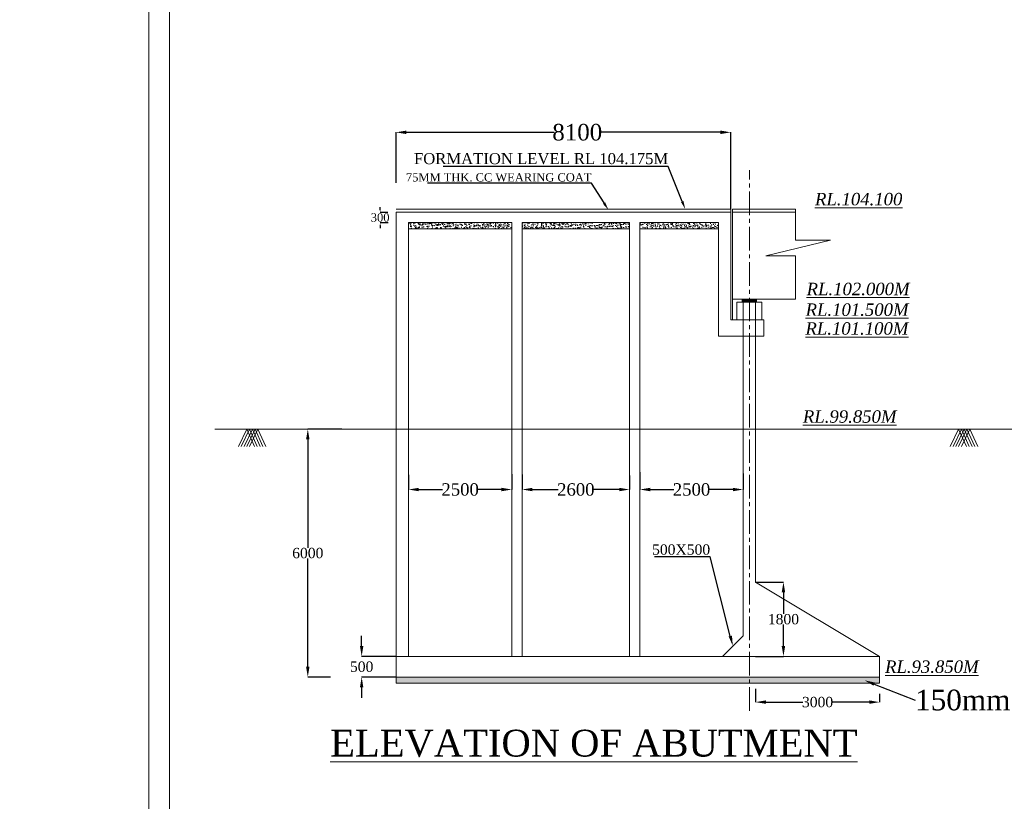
# Model space of a CAD drawing. Header units: millimetres. Extents: x -20950785 to 389010297, y -11535949 to 14056629.
# Tile 437 of 654: x 14595473 to 14643128, y -370095 to -332261. Entities that reach past the tile are written whole.
import ezdxf
from ezdxf import colors
from ezdxf.entities.mleader import LeaderData, LeaderLine
from ezdxf.math import Vec2, Vec3

# ---------------------------------------------------------------- set-up
doc = ezdxf.new("R2010")
doc.units = ezdxf.units.MM
doc.header["$LTSCALE"] = 60
doc.header["$MEASUREMENT"] = 0
doc.linetypes.add('CENTER2', pattern=[28.575, 19.05, -3.175, 3.175, -3.175])
doc.styles.add('PDF Arial Bold', font='times.ttf')
doc.dimstyles.get("Standard").update_dxf_attribs({"dimtxt": 400, "dimasz": 215, "dimexe": 0.18, "dimexo": 0.0625, "dimgap": 0.09, "dimtad": 0, "dimtih": 1, "dimtoh": 1, "dimdec": 0, "dimzin": 4, "dimdsep": 46, "dimtxsty": 'Standard', "dimblk": 'OPEN90', "dimcen": 0, "dimadec": 0, "dimazin": 1, "dimtfac": 1, "dimtdec": 0, "dimtix": 1, "dimtofl": 0, "dimtmove": 0, "dimatfit": 3, "dimldrblk": 'OPEN30', "dimfxl": 1, "dimtolj": 1, "dimtzin": 0, "dimarcsym": 0})
pattern_1 = [(50, (-17254596.97, 2942493.82), (286.904073, -25.100854), [30, -330]), (355, (-17254596.97, 2942493.82), (-55.5005334, 300.8768535), [24, -264]), (100.4514445, (-17254573.06, 2942491.73), (231.4035387, 275.7759964), [25.4960768, -280.4568448]), (46.1842, (-17254596.97, 2942573.82), (426.8965323, -66.2077123), [45, -495]), (96.6356355, (-17254561.4, 2942568.3), (373.864778, 389.6474403), [38.244137, -420.685504]), (351.184164, (-17254596.97, 2942573.8), (373.864778, 389.64744), [36, -396.0000004]), (21, (-17254556.97, 2942553.82), (238.7628208, -161.0475563), [30, -330]), (326, (-17254556.97, 2942553.82), (97.3261328, 290.060018), [24, -264]), (71.4514447, (-17254537.07, 2942540.4), (336.0889507, 129.0124611), [25.496076, -280.4568448]), (37.5, (-17254596.97, 2942493.82), (4.86394213, 133.15754153), [0, -260.8, 0, -268, 0, -265]), (7.5, (-17254596.97, 2942493.82), (105.227815, 157.76468475), [0, -152.8, 0, -254.8, 0, -101]), (327.5, (-17254686.17, 2942493.82), (213.52897447, -9.0219487), [0, -100, 0, -312, 0, -414]), (317.5, (-17254726.17, 2942493.82), (233.2744677, 40.0419929), [0, -130, 0, -207.2, 0, -294])]

# ---------------------------------------------------------------- blocks, each defined once
blk = doc.blocks.new('*D2280')
at = {"color": 0, "linetype": 'Continuous', "lineweight": -2, "ltscale": 2, "transparency": 16777216}
for p, q in [((14612919, -341458), (14612919, -341328)), ((14613297, -341588), (14612919, -341588)), ((14613304, -342088), (14612919, -342088)), ((14612919, -342218), (14612919, -342348))]:
    blk.add_line(p, q, dxfattribs=at)
at = {"color": 0, "linetype": 'Continuous', "lineweight": 9, "ltscale": 2, "transparency": 16777216}
for points in [[(14612897, -341458), (14612941, -341458), (14612919, -341588)], [(14612897, -342218), (14612941, -342218), (14612919, -342088)]]:
    blk.add_solid(points, dxfattribs=at)
at = {"layer": 'Defpoints', "color": 0, "linetype": 'Continuous', "lineweight": 9, "ltscale": 2, "transparency": 16777216}
for p in [(14612919, -341588), (14613297, -341588), (14613304, -342088)]:
    blk.add_point(p, dxfattribs=at)
at = {"color": 0, "linetype": 'Continuous', "lineweight": 9, "ltscale": 2, "transparency": 16777216, "insert": (14612919, -341838), "char_height": 400, "attachment_point": 5, "style": 'PDF Arial Bold'}
blk.add_mtext('\\A1;300', dxfattribs=at)
blk = doc.blocks.new('*D2257')
at = {"color": 0, "linetype": 'Continuous', "lineweight": -2, "ltscale": 2, "transparency": 16777216}
for p, q in [((14614290, -354299), (14614290, -355003)), ((14619290, -354267), (14619290, -355003)), ((14614790, -355003), (14615929, -355003)), ((14618790, -355003), (14617651, -355003))]:
    blk.add_line(p, q, dxfattribs=at)
at = {"color": 0, "linetype": 'Continuous', "lineweight": 9, "ltscale": 2, "transparency": 16777216}
for points in [[(14614790, -354920), (14614790, -355087), (14614290, -355003)], [(14618790, -354920), (14618790, -355087), (14619290, -355003)]]:
    blk.add_solid(points, dxfattribs=at)
at = {"layer": 'Defpoints', "color": 0, "linetype": 'Continuous', "lineweight": 9, "ltscale": 2, "transparency": 16777216}
for p in [(14614290, -354299), (14619290, -354267), (14619290, -355003)]:
    blk.add_point(p, dxfattribs=at)
at = {"color": 0, "linetype": 'Continuous', "lineweight": 9, "ltscale": 2, "transparency": 16777216, "insert": (14616790, -355003), "char_height": 600, "attachment_point": 5, "style": 'PDF Arial Bold'}
blk.add_mtext('\\A1;2500', dxfattribs=at)
blk = doc.blocks.new('*D2258')
at = {"color": 0, "linetype": 'Continuous', "lineweight": -2, "ltscale": 2, "transparency": 16777216}
for p, q in [((14625490, -354155), (14625490, -355003)), ((14630490, -354234), (14630490, -355003)), ((14625990, -355003), (14627129, -355003)), ((14629990, -355003), (14628851, -355003))]:
    blk.add_line(p, q, dxfattribs=at)
at = {"color": 0, "linetype": 'Continuous', "lineweight": 9, "ltscale": 2, "transparency": 16777216}
for points in [[(14625990, -354920), (14625990, -355087), (14625490, -355003)], [(14629990, -354920), (14629990, -355087), (14630490, -355003)]]:
    blk.add_solid(points, dxfattribs=at)
at = {"layer": 'Defpoints', "color": 0, "linetype": 'Continuous', "lineweight": 9, "ltscale": 2, "transparency": 16777216}
for p in [(14625490, -354155), (14630490, -354234), (14630490, -355003)]:
    blk.add_point(p, dxfattribs=at)
at = {"color": 0, "linetype": 'Continuous', "lineweight": 9, "ltscale": 2, "transparency": 16777216, "insert": (14627990, -355003), "char_height": 600, "attachment_point": 5, "style": 'PDF Arial Bold'}
blk.add_mtext('\\A1;2500', dxfattribs=at)
blk = doc.blocks.new('*D2259')
at = {"color": 0, "linetype": 'Continuous', "lineweight": -2, "ltscale": 2, "transparency": 16777216}
for p, q in [((14619790, -354283), (14619790, -355003)), ((14624990, -354328), (14624990, -355003)), ((14620290, -355003), (14621529, -355003)), ((14624490, -355003), (14623251, -355003))]:
    blk.add_line(p, q, dxfattribs=at)
at = {"color": 0, "linetype": 'Continuous', "lineweight": 9, "ltscale": 2, "transparency": 16777216}
for points in [[(14620290, -354920), (14620290, -355087), (14619790, -355003)], [(14624490, -354920), (14624490, -355087), (14624990, -355003)]]:
    blk.add_solid(points, dxfattribs=at)
at = {"layer": 'Defpoints', "color": 0, "linetype": 'Continuous', "lineweight": 9, "ltscale": 2, "transparency": 16777216}
for p in [(14619790, -354283), (14624990, -354328), (14624990, -355003)]:
    blk.add_point(p, dxfattribs=at)
at = {"color": 0, "linetype": 'Continuous', "lineweight": 9, "ltscale": 2, "transparency": 16777216, "insert": (14622390, -355003), "char_height": 600, "attachment_point": 5, "style": 'PDF Arial Bold'}
blk.add_mtext('\\A1;2600', dxfattribs=at)
blk = doc.blocks.new('*D2256')
at = {"color": 0, "linetype": 'Continuous', "lineweight": -2, "ltscale": 2, "transparency": 16777216}
for p, q in [((14613690, -340162), (14613690, -337712)), ((14614190, -337713), (14621334, -337713)), ((14629390, -337713), (14623584, -337713)), ((14629890, -341431), (14629890, -337712))]:
    blk.add_line(p, q, dxfattribs=at)
at = {"color": 0, "linetype": 'Continuous', "lineweight": 9, "ltscale": 2, "transparency": 16777216}
for points in [[(14614190, -337629), (14614190, -337796), (14613690, -337713)], [(14629390, -337629), (14629390, -337796), (14629890, -337713)]]:
    blk.add_solid(points, dxfattribs=at)
at = {"layer": 'Defpoints', "color": 0, "linetype": 'Continuous', "lineweight": 9, "ltscale": 2, "transparency": 16777216}
for p in [(14629890, -337713), (14613690, -340162), (14629890, -341431)]:
    blk.add_point(p, dxfattribs=at)
at = {"color": 0, "linetype": 'Continuous', "lineweight": 9, "ltscale": 2, "transparency": 16777216, "insert": (14622459, -337713), "char_height": 800, "attachment_point": 5, "style": 'PDF Arial Bold'}
blk.add_mtext('\\A1;8100', dxfattribs=at)
blk = doc.blocks.new('*D2926')
at = {"color": 0, "linetype": 'Continuous', "lineweight": -2, "ltscale": 2, "transparency": 16777216}
for p, q in [((14612024, -362581), (14612024, -362081)), ((14613690, -363081), (14612024, -363081)), ((14613690, -364081), (14612024, -364081)), ((14612024, -364581), (14612024, -365081))]:
    blk.add_line(p, q, dxfattribs=at)
at = {"color": 0, "linetype": 'Continuous', "lineweight": 9, "ltscale": 2, "transparency": 16777216}
for points in [[(14611941, -362581), (14612107, -362581), (14612024, -363081)], [(14611941, -364581), (14612107, -364581), (14612024, -364081)]]:
    blk.add_solid(points, dxfattribs=at)
at = {"layer": 'Defpoints', "color": 0, "linetype": 'Continuous', "lineweight": 9, "ltscale": 2, "transparency": 16777216}
for p in [(14613690, -363081), (14612024, -364081), (14613690, -364081)]:
    blk.add_point(p, dxfattribs=at)
at = {"color": 0, "linetype": 'Continuous', "lineweight": 9, "ltscale": 2, "transparency": 16777216, "insert": (14612024, -363581), "char_height": 500, "width": 1382.35, "attachment_point": 5, "style": 'PDF Arial Bold'}
blk.add_mtext('\\A1;500', dxfattribs=at)
blk = doc.blocks.new('*D2927')
at = {"color": 0, "linetype": 'Continuous', "lineweight": -2, "ltscale": 2, "transparency": 16777216}
for p, q in [((14631090, -359481), (14632438, -359481)), ((14632438, -359981), (14632438, -361027)), ((14632438, -362581), (14632438, -361536)), ((14631090, -363081), (14632438, -363081))]:
    blk.add_line(p, q, dxfattribs=at)
at = {"color": 0, "linetype": 'Continuous', "lineweight": 9, "ltscale": 2, "transparency": 16777216}
for points in [[(14632354, -359981), (14632521, -359981), (14632438, -359481)], [(14632354, -362581), (14632521, -362581), (14632438, -363081)]]:
    blk.add_solid(points, dxfattribs=at)
at = {"layer": 'Defpoints', "color": 0, "linetype": 'Continuous', "lineweight": 9, "ltscale": 2, "transparency": 16777216}
for p in [(14631090, -359481), (14631090, -363081), (14632438, -363081)]:
    blk.add_point(p, dxfattribs=at)
at = {"color": 0, "linetype": 'Continuous', "lineweight": 9, "ltscale": 2, "transparency": 16777216, "insert": (14632438, -361281), "char_height": 500, "attachment_point": 5, "style": 'PDF Arial Bold'}
blk.add_mtext('\\A1;1800', dxfattribs=at)
blk = doc.blocks.new('*D2928')
at = {"color": 0, "linetype": 'Continuous', "lineweight": -2, "ltscale": 2, "transparency": 16777216}
for p, q in [((14631090, -364643), (14631090, -365294)), ((14637090, -364888), (14637090, -365294)), ((14631590, -365294), (14633380, -365294)), ((14636590, -365294), (14634800, -365294))]:
    blk.add_line(p, q, dxfattribs=at)
at = {"color": 0, "linetype": 'Continuous', "lineweight": 9, "ltscale": 2, "transparency": 16777216}
for points in [[(14631590, -365210), (14631590, -365377), (14631090, -365294)], [(14636590, -365210), (14636590, -365377), (14637090, -365294)]]:
    blk.add_solid(points, dxfattribs=at)
at = {"layer": 'Defpoints', "color": 0, "linetype": 'Continuous', "lineweight": 9, "ltscale": 2, "transparency": 16777216}
for p in [(14631090, -364643), (14637090, -364888), (14637090, -365294)]:
    blk.add_point(p, dxfattribs=at)
at = {"color": 0, "linetype": 'Continuous', "lineweight": 9, "ltscale": 2, "transparency": 16777216, "insert": (14634090, -365294), "char_height": 500, "attachment_point": 5, "style": 'PDF Arial Bold'}
blk.add_mtext('\\A1;3000', dxfattribs=at)
blk = doc.blocks.new('*D4241')
at = {"color": 0, "linetype": 'Continuous', "lineweight": -2, "ltscale": 2, "transparency": 16777216}
for p, q in [((14611057, -352081), (14609416, -352081)), ((14609417, -352581), (14609417, -357827)), ((14609417, -363581), (14609417, -358336)), ((14610518, -364081), (14609416, -364081))]:
    blk.add_line(p, q, dxfattribs=at)
at = {"color": 0, "linetype": 'Continuous', "lineweight": 9, "ltscale": 2, "transparency": 16777216}
for points in [[(14609333, -352581), (14609500, -352581), (14609417, -352081)], [(14609333, -363581), (14609500, -363581), (14609417, -364081)]]:
    blk.add_solid(points, dxfattribs=at)
at = {"layer": 'Defpoints', "color": 0, "linetype": 'Continuous', "lineweight": 9, "ltscale": 2, "transparency": 16777216}
for p in [(14609417, -352081), (14611057, -352081), (14610519, -364081)]:
    blk.add_point(p, dxfattribs=at)
at = {"color": 0, "linetype": 'Continuous', "lineweight": 9, "ltscale": 2, "transparency": 16777216, "insert": (14609417, -358081), "char_height": 500, "attachment_point": 5, "style": 'PDF Arial Bold'}
blk.add_mtext('\\A1;6000', dxfattribs=at)

msp = doc.modelspace()

# ---------------------------------------------------------------- hatches: boundary and pattern name
at = {"linetype": 'Continuous', "lineweight": 9, "ltscale": 2}
h = msp.add_hatch(dxfattribs=at)
h.set_pattern_fill('AR-CONC', scale=40)
h.set_pattern_definition(pattern_1)
h.paths.add_polyline_path([(14619290.03, -342381.18), (14619290.03, -342081.18), (14614290.03, -342081.18), (14614290.03, -342381.18)])
h = msp.add_hatch(dxfattribs=at)
h.set_pattern_fill('AR-CONC', scale=40)
h.set_pattern_definition(pattern_1)
h.paths.add_polyline_path([(14624990.03, -342381.18), (14624990.03, -342081.18), (14619790.03, -342081.18), (14619790.03, -342381.18)])
h = msp.add_hatch(dxfattribs=at)
h.set_pattern_fill('AR-CONC', scale=40)
h.set_pattern_definition(pattern_1)
h.paths.add_polyline_path([(14629290.03, -342381.18), (14629290.03, -342081.18), (14625490.03, -342081.18), (14625490.03, -342381.18)])
h = msp.add_hatch(dxfattribs=at)
h.set_pattern_fill('ANSI31', scale=2)
h.set_pattern_definition([(45, (-9509570.32136, 3089541.69648), (-0.1767766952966, 0.1767766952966), [])])
h.paths.add_polyline_path([(14630790.03, -345781.18), (14630440.03, -345781.18), (14630440.03, -345941.18), (14630790.03, -345941.18)])
h.paths.add_polyline_path([(14631140.03, -345781.18), (14630790.03, -345781.18), (14630790.03, -345941.18), (14631140.03, -345941.18)])
h = msp.add_hatch(dxfattribs=at)
h.set_pattern_fill('AR-CONC', scale=40)
h.set_pattern_definition(pattern_1)
h.paths.add_polyline_path([(14630790.03, -364381.18), (14630790.03, -364081.18), (14613690.03, -364081.18), (14613690.03, -364381.18)])
h.paths.add_polyline_path([(14630790.03, -364081.18), (14630790.03, -364381.18), (14637090.03, -364381.18), (14637090.03, -364081.18)])

# ---------------------------------------------------------------- linework, layer by layer
at = {"linetype": 'CENTER2', "lineweight": 9}
msp.add_line((14630790.03, -365718.68), (14630790.03, -339543.3), dxfattribs=at)
at = {"color": 7, "linetype": 'Continuous', "lineweight": 9}
for p, q in [((14629890.03, -341431.18), (14613690.03, -341431.18)), ((14613690.03, -341581.18), (14613690.03, -363081.18)), ((14613690.03, -364381.18), (14613690.03, -341581.18)), ((14629290.03, -341581.18), (14613690.03, -341581.18)), ((14629890.03, -341581.18), (14629290.03, -341581.18)), ((14629890.03, -341581.18), (14629890.03, -341431.18)), ((14629890.03, -346781.18), (14629890.03, -341574.83)), ((14629970.03, -346781.18), (14629970.03, -341574.83)), ((14619290.03, -342081.18), (14614290.03, -342081.18)), ((14614290.03, -363081.18), (14614290.03, -342081.18)), ((14619290.03, -363081.18), (14619290.03, -342081.18)), ((14624990.03, -342081.18), (14619790.03, -342081.18)), ((14619790.03, -363081.18), (14619790.03, -342081.18)), ((14624990.03, -363081.18), (14624990.03, -342081.18)), ((14629290.03, -342081.18), (14625490.03, -342081.18)), ((14625490.03, -363081.18), (14625490.03, -342081.18)), ((14629290.03, -342081.18), (14629290.03, -347581.18)), ((14619290.03, -342381.18), (14614290.03, -342381.18)), ((14624990.03, -342381.18), (14619790.03, -342381.18)), ((14629290.03, -342381.18), (14625490.03, -342381.18)), ((14631390.03, -345941.18), (14630190.03, -345941.18)), ((14630190.03, -345941.18), (14630190.03, -346781.18)), ((14630490.03, -352120.97), (14630490.03, -345781.18)), ((14631090.03, -352142.91), (14631090.03, -345781.18)), ((14631090.03, -352142.91), (14631090.03, -345781.18)), ((14631390.03, -346781.18), (14631390.03, -345941.18)), ((14629890.03, -346781.18), (14630640.03, -346781.18)), ((14630640.03, -346781.18), (14631490.03, -346781.18)), ((14631490.03, -346781.18), (14631490.03, -347581.18)), ((14631490.03, -347581.18), (14629290.03, -347581.18)), ((14683537.5, -352081.18), (14604920.5, -352081.18)), ((14630490.03, -362081.18), (14630490.03, -352120.97)), ((14631090.03, -359481.18), (14631090.03, -352142.91)), ((14631090.03, -359481.18), (14631090.03, -352142.91)), ((14637090.03, -363081.18), (14613690.03, -363081.18)), ((14637090.03, -364081.18), (14613690.03, -364081.18)), ((14637090.03, -364381.18), (14613690.03, -364381.18))]:
    msp.add_line(p, q, dxfattribs=at)
at = {"color": 7, "linetype": 'Continuous', "lineweight": 9, "ltscale": 2}
for p, q in [((14629970.03, -345781.18), (14629970.03, -341431.18)), ((14629970.03, -341431.18), (14633013.7, -341431.18)), ((14629970.03, -341581.18), (14633013.7, -341581.18)), ((14633013.7, -341431.18), (14633013.7, -342930.32)), ((14634722.7, -342930.32), (14631592.36, -343689.32)), ((14633013.7, -342930.32), (14634722.7, -342930.32)), ((14631592.36, -343689.32), (14633013.7, -343689.32)), ((14633013.7, -343689.32), (14633013.7, -345781.18)), ((14633013.7, -345781.18), (14629970.03, -345781.18)), ((14630440.03, -345781.18), (14631140.03, -345781.18)), ((14630440.03, -345781.18), (14630440.03, -345941.18)), ((14631140.03, -345781.18), (14631140.03, -345941.18)), ((14606056.5, -352919.68), (14606460.5, -352081.18)), ((14606187, -352919.68), (14606591, -352081.18)), ((14606330, -352919.68), (14606734, -352081.18)), ((14606460, -352919.68), (14606864, -352081.18)), ((14606460.5, -352081.18), (14606844, -352919.68)), ((14606591, -352081.18), (14606974.5, -352919.68)), ((14606603, -352919.68), (14607007, -352081.18)), ((14606734, -352081.18), (14607117.5, -352919.68)), ((14606864, -352081.18), (14607247.5, -352919.68)), ((14607007, -352081.18), (14607390.5, -352919.68)), ((14640514, -352919.68), (14640918, -352081.18)), ((14640644.5, -352919.68), (14641048.5, -352081.18)), ((14640787.5, -352919.68), (14641191.5, -352081.18)), ((14640917.5, -352919.68), (14641321.5, -352081.18)), ((14640918, -352081.18), (14641301.5, -352919.68)), ((14641048.5, -352081.18), (14641432, -352919.68)), ((14641060.5, -352919.68), (14641464.5, -352081.18)), ((14641191.5, -352081.18), (14641575, -352919.68)), ((14641321.5, -352081.18), (14641705, -352919.68)), ((14641464.5, -352081.18), (14641848, -352919.68)), ((14631090.03, -359481.18), (14637090.03, -363081.18)), ((14629490.03, -363081.18), (14630490.03, -362081.18)), ((14637090.03, -363081.18), (14637090.03, -364081.18)), ((14637090.03, -364381.18), (14637090.03, -364081.18))]:
    msp.add_line(p, q, dxfattribs=at)
for points in [[(14601718.5, -258585), (14883206.5, -258585), (14883206.5, -449523), (14601718.5, -449523)], [(14602718.5, -259585), (14882206.5, -259585), (14882206.5, -448523), (14602718.5, -448523)]]:
    msp.add_lwpolyline(points, close=True, dxfattribs=at)
msp.add_circle((14751148.1, -376200.45), 347474.95, dxfattribs=at)

# ---------------------------------------------------------------- texts
at = {"color": 7, "linetype": 'Continuous', "lineweight": 9, "ltscale": 2, "char_height": 600, "width": 3864.4837, "attachment_point": 3, "style": 'PDF Arial Bold'}
for s, insert in [('{\\fTimes New Roman|b0|i1|c0|p18;\\LRL.104.100 }', (14638194.59, -340645.25)), ('{\\fTimes New Roman|b0|i1|c0|p18;\\LRL.102.000M}', (14638544.59, -344995.25)), ('{\\fTimes New Roman|b0|i1|c0|p18;\\LRL.101.500M}', (14638494.59, -345995.25)), ('{\\fTimes New Roman|b0|i1|c0|p18;\\LRL.101.100M}', (14638486.64, -346906.51)), ('{\\fTimes New Roman|b0|i1|c0|p18;\\LRL.93.850M}', (14641886.37, -363277.3))]:
    msp.add_mtext(s, dxfattribs=dict(at, insert=insert))
at = {"color": 7, "linetype": 'Continuous', "lineweight": 9, "ltscale": 2, "insert": (14637910.57, -351169.32), "char_height": 600, "attachment_point": 3, "style": 'PDF Arial Bold'}
msp.add_mtext('{\\fTimes New Roman|b0|i1|c0|p18;\\LRL.99.850M }', dxfattribs=at)
at = {"linetype": 'Continuous', "lineweight": 9, "insert": (14610010.5, -366629), "char_height": 1300, "width": 29360.2006, "attachment_point": 1}
msp.add_mtext('{\\fTimes New Roman|b0|i0|c0|p18;\\L ELEVATION OF ABUTMENT }', dxfattribs=at)

# ---------------------------------------------------------------- dimensions: what is measured, and where the dimension line sits
at = {"color": 7, "linetype": 'Continuous', "lineweight": 9, "ltscale": 2}
dim = msp.add_linear_dim(base=(14629890.03, -337712.68), p1=(14613690.03, -340161.66), p2=(14629890.03, -341431.18), text='8100', dimstyle='Standard', override={"dimtxt": 800, "dimasz": 500, "dimtxsty": 'PDF Arial Bold', "dimfxl": 300}, dxfattribs=at)
dim.commit()
dim.dimension.update_dxf_attribs({"geometry": '*D2256', "text_midpoint": (14622459.03, -337712.68), "dimtype": 160})
dim = msp.add_linear_dim(base=(14612919.03, -341587.53), p1=(14613304.29, -342087.53), p2=(14613297.03, -341587.53), angle=90, text='300', dimstyle='Standard', override={"dimtxt": 400, "dimasz": 130, "dimtxsty": 'PDF Arial Bold', "dimfxl": 300}, dxfattribs=at)
dim.commit()
dim.dimension.update_dxf_attribs({"geometry": '*D2280', "text_midpoint": (14612919.03, -341837.53), "dimtype": 160})
for base, p1, p2, text, picture, middle in [((14609416.5, -352081.18), (14610518.5, -364081.18), (14611057, -352081.18), '6000', '*D4241', (14609416.5, -358081.18)), ((14632437.5, -363081.18), (14631090.03, -359481.18), (14631090.03, -363081.18), '1800', '*D2927', (14632437.5, -361281.18)), ((14612024, -364081.18), (14613690.03, -363081.18), (14613690.03, -364081.18), '500', '*D2926', (14612024, -363581.18))]:
    dim = msp.add_linear_dim(base=base, p1=p1, p2=p2, angle=90, text=text, dimstyle='Standard', override={"dimtxt": 500, "dimasz": 500, "dimtxsty": 'PDF Arial Bold', "dimfxl": 300}, dxfattribs=at)
    dim.commit()
    dim.dimension.update_dxf_attribs({"geometry": picture, "text_midpoint": middle})
for base, p1, p2, text, override, picture, middle in [((14619290.03, -355003.18), (14614290.03, -354299.18), (14619290.03, -354267.18), '2500', {"dimtxt": 600, "dimasz": 500, "dimtxsty": 'PDF Arial Bold', "dimfxl": 300}, '*D2257', (14616790.03, -355003.18)), ((14624990.03, -355003.18), (14619790.03, -354283.18), (14624990.03, -354328.18), '2600', {"dimtxt": 600, "dimasz": 500, "dimtxsty": 'PDF Arial Bold', "dimfxl": 300}, '*D2259', (14622390.03, -355003.18)), ((14630490.03, -355003.18), (14625490.03, -354155.18), (14630490.03, -354234.18), '2500', {"dimtxt": 600, "dimasz": 500, "dimtxsty": 'PDF Arial Bold', "dimfxl": 300}, '*D2258', (14627990.03, -355003.18)), ((14637090.03, -365293.56), (14631090.03, -364643.06), (14637090.03, -364888.06), '3000', {"dimtxt": 500, "dimasz": 500, "dimtxsty": 'PDF Arial Bold', "dimfxl": 300}, '*D2928', (14634090.03, -365293.56))]:
    dim = msp.add_linear_dim(base=base, p1=p1, p2=p2, text=text, dimstyle='Standard', override=override, dxfattribs=at)
    dim.commit()
    dim.dimension.update_dxf_attribs({"geometry": picture, "text_midpoint": middle})

# ---------------------------------------------------------------- leaders
ml = msp.add_multileader_mtext('Standard', dxfattribs=at)
ml.set_content('{\\fTimes New Roman|b0|i0|c0|p18;\\C256;FORMATION LEVEL RL 104.175M}', color=7)
ml.set_leader_properties()
ml.build(insert=Vec2(0, 0))
ml.multileader.update_dxf_attribs({"has_dogleg": 0, "text_right_attachment_type": 6, "dogleg_length": 0.36, "arrow_head_size": 400})
ctx = ml.context
ctx.base_point, ctx.char_height, ctx.arrow_head_size, ctx.landing_gap_size, ctx.plane_origin = Vec3(14614860.59, -338991.95), 533.3333, 400, 0.18, Vec3(14620465.5, -341431.18)
ctx.right_attachment, ctx.text_align_type = 6, 2
notes = []
notes.append((ctx, [(0, (1, 1, 0), (14626863.4, -339359.32), (-1, 0), 0.72, [(0, [(14627684.5, -341431.18)], 0, [])])]))
ctx.mtext.insert, ctx.mtext.alignment, ctx.mtext.flow_direction = Vec3(14626862.5, -338719.32), 3, 5
ml = msp.add_multileader_mtext('Standard', dxfattribs=at)
ml.set_content('{\\fTimes New Roman|b0|i0|c0|p18;75MM THK. CC WEARING COAT }', color=7)
ml.set_leader_properties()
ml.build(insert=Vec2(0, 0))
ml.multileader.update_dxf_attribs({"has_dogleg": 0, "text_right_attachment_type": 6, "dogleg_length": 0.36, "arrow_head_size": 400})
ctx = ml.context
ctx.base_point, ctx.char_height, ctx.arrow_head_size, ctx.landing_gap_size, ctx.plane_origin = Vec3(14614404.73, -339895.77), 400, 400, 0.18, Vec3(14616748.5, -341471.18)
ctx.right_attachment, ctx.text_align_type = 6, 2
notes.append((ctx, [(0, (1, 1, 0), (14623146.4, -340171.3), (-1, 0), 0.72, [(0, [(14623967.5, -341471.18)], 0, [])])]))
ctx.mtext.insert, ctx.mtext.alignment, ctx.mtext.flow_direction = Vec3(14623145.5, -339691.3), 3, 5
ml = msp.add_multileader_mtext('Standard', dxfattribs=at)
ml.set_content('{\\fTimes New Roman|b0|i0|c0|p18;\\C256;500X500}', color=7)
ml.set_leader_properties()
ml.build(insert=Vec2(0, 0))
ml.multileader.update_dxf_attribs({"text_right_attachment_type": 6, "dogleg_length": 0.36, "arrow_head_size": 500})
ctx = ml.context
ctx.base_point, ctx.char_height, ctx.arrow_head_size, ctx.landing_gap_size, ctx.plane_origin = Vec3(14626205.45, -357913.06), 500, 500, 0.09, Vec3(14629990.03, -362581.18)
ctx.right_attachment, ctx.text_align_type = 6, 2
notes.append((ctx, [(0, (1, 1, 0), (14628892, -358258.74), (-1, 0), 0.000000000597, [(0, [(14629990.03, -362581.18)], 0, [])])]))
ctx.mtext.insert, ctx.mtext.alignment, ctx.mtext.flow_direction = Vec3(14628891.91, -357658.74), 3, 5
ml = msp.add_multileader_mtext('Standard', dxfattribs=at)
ml.set_content('{\\fTimes New Roman|b0|i0|c0|p18;\\C256;150mm thick PCC}', color=7)
ml.set_leader_properties()
ml.build(insert=Vec2(0, 0))
ml.multileader.update_dxf_attribs({"text_right_attachment_type": 6, "dogleg_length": 0.36, "arrow_head_size": 500})
ctx = ml.context
ctx.base_point, ctx.char_height, ctx.arrow_head_size, ctx.landing_gap_size, ctx.plane_origin = Vec3(14638808.04, -365202.09), 1000, 500, 0.09, Vec3(14636362.68, -364238.2)
ctx.right_attachment = 6
notes.append((ctx, [(0, (1, 1, 0), (14638807.68, -365202.09), (1, 0), 0.36, [(0, [(14636362.68, -364238.2)], 0, [])])]))
ctx.mtext.insert, ctx.mtext.flow_direction = Vec3(14638808.13, -364690.92), 5
for ctx, leaders in notes:
    for number, flags, end, landing, length, lines in leaders:
        leader = LeaderData()
        leader.index, (leader.has_last_leader_line, leader.has_dogleg_vector, leader.attachment_direction) = number, flags
        leader.last_leader_point, leader.dogleg_vector, leader.dogleg_length = Vec3(end), Vec3(landing), length
        for number, points, colour, breaks in lines:
            line = LeaderLine()
            line.index, line.vertices, line.color, line.breaks = number, Vec3.list(points), colors.encode_raw_color(colour), breaks
            leader.lines.append(line)
        ctx.leaders.append(leader)

doc.saveas('drawing.dxf')
